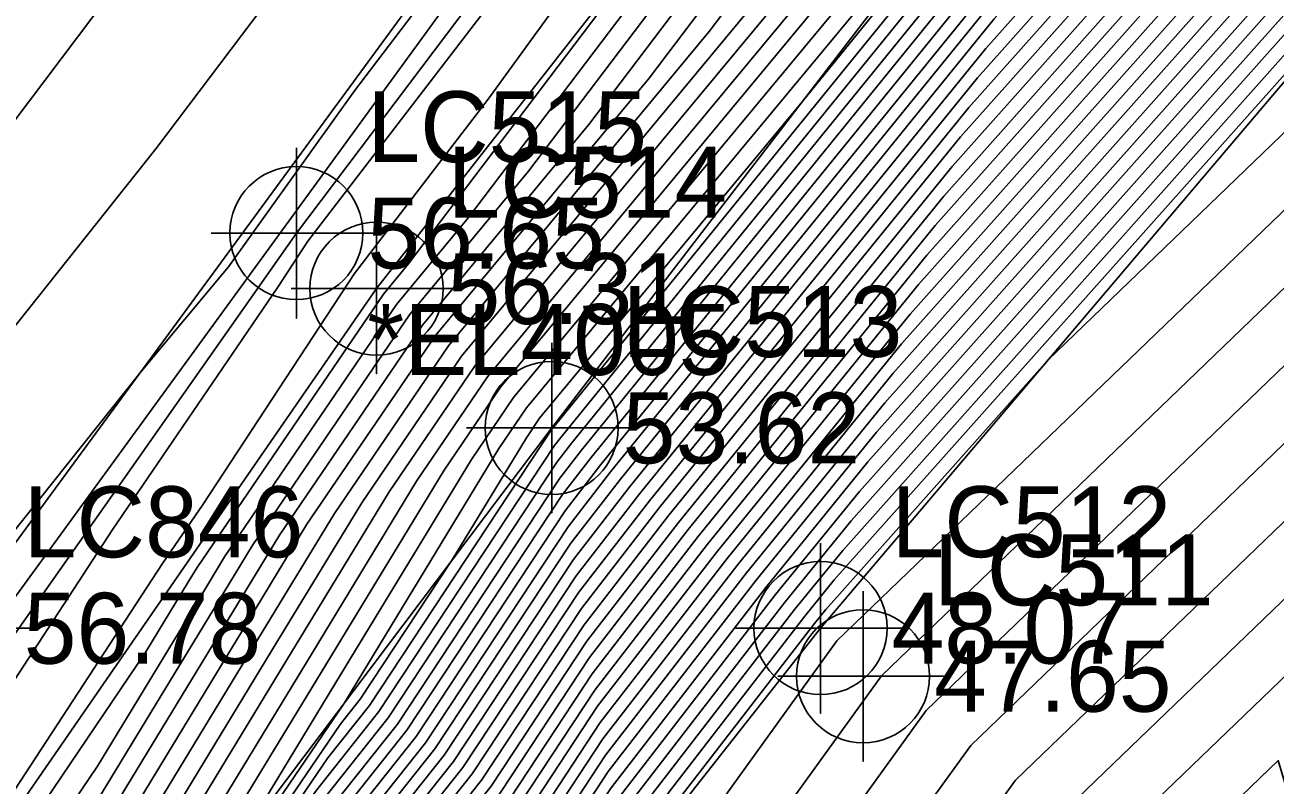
# Model space of a CAD drawing. Extents: x 2188792 to 2191981, y 386090 to 389710.
# Drawn here: x 2190703.88 to 2190747.91, y 388373.08 to 388399.87 of the extents above; entities that cross this region are included whole.
import ezdxf

# ---------------------------------------------------------------- set-up
doc = ezdxf.new("R2010")
doc.units = 0
for name, color, linetype in [('DTM Contours Major', 7, 'Continuous'), ('DTM Contours Minor', 7, 'Continuous'), ('Exist DTM Breakline', 7, 'Continuous'), ('Exist DTM Breakline Cogo Comment', 7, 'Continuous'), ('Exist DTM Breakline Cogo Elevation', 7, 'Continuous'), ('Exist DTM Breakline Cogo Number', 7, 'Continuous'), ('Exist DTM Breakline Cogo Point CELL', 7, 'Continuous'), ('Exist DTM Breakline Underwater Cogo Elevation', 7, 'Continuous'), ('Exist DTM Breakline Underwater Cogo Number', 7, 'Continuous'), ('Exist DTM Breakline Underwater Cogo Point CELL', 7, 'Continuous'), ('Exist Roads EOP', 7, 'Continuous'), ('Exist Roads EOT', 7, 'Continuous'), ('Exist Roads EOT Cogo Elevation', 7, 'Continuous'), ('Exist Roads EOT Cogo Number', 7, 'Continuous'), ('Exist Roads EOT Cogo Point CELL', 7, 'Continuous')]:
    doc.layers.add(name, color=color, linetype=linetype)

msp = doc.modelspace()

# ---------------------------------------------------------------- linework, layer by layer
at = {"layer": 'DTM Contours Major'}
for points in [[(2190700.507, 388340.649), (2190704.963, 388347.346), (2190706.572, 388349.436), (2190723.588, 388370.845), (2190724.619, 388372.409), (2190730.32, 388379.793), (2190733.276, 388383.434), (2190750.129, 388402.377), (2190751.614, 388404.195), (2190765.078, 388419.278), (2190766.313, 388420.883), (2190783.699, 388442.808)], [(2190701.08, 388349.904), (2190711.09, 388364.619), (2190718.652, 388374.135), (2190723.199, 388381.029), (2190725.194, 388383.613), (2190737.725, 388399.049), (2190744.471, 388406.631), (2190753.138, 388417.244), (2190758.967, 388423.773), (2190769.684, 388437.711)], [(2190702.353, 388349.067), (2190708.929, 388358.734), (2190720.297, 388373.038), (2190723.672, 388378.156), (2190726.903, 388382.34), (2190736.242, 388393.844), (2190746.357, 388405.213), (2190752.63, 388412.894), (2190761.004, 388422.275), (2190768.56, 388432.102)], [(2190693.663, 388354.852), (2190706.433, 388373.752), (2190710.166, 388379.896), (2190710.915, 388381.13), (2190716.964, 388390.023), (2190719.5, 388393.081), (2190735.21, 388413.84), (2190736.488, 388415.359), (2190748.767, 388431.686)], [(2190697.876, 388353.622), (2190712.758, 388378.116), (2190715.746, 388383.034), (2190719.258, 388388.198), (2190730.108, 388401.285), (2190737.955, 388411.653), (2190746.906, 388422.287), (2190752.004, 388429.065)], [(2190703.507, 388324.915), (2190706.905, 388330.797), (2190707.971, 388332.433), (2190707.82, 388341.635), (2190708.139, 388345.064), (2190722.63, 388364.878), (2190724.695, 388366.765), (2190726.369, 388369.688), (2190732.483, 388378.16), (2190750.6, 388395.62), (2190751.794, 388391.597), (2190759.094, 388401.562), (2190771.495, 388408.524), (2190774.957, 388411.294), (2190777.225, 388413.883), (2190785.074, 388428.415)], [(2190703.626, 388348.23), (2190706.768, 388352.849), (2190721.943, 388371.942), (2190724.145, 388375.282), (2190728.612, 388381.066), (2190734.759, 388388.639), (2190748.243, 388403.795), (2190752.122, 388408.545), (2190763.041, 388420.776), (2190767.437, 388426.492)], [(2190698.534, 388351.579), (2190715.136, 388375.984), (2190715.35, 388376.336), (2190720.577, 388384.939), (2190721.552, 388386.373), (2190740.594, 388409.34), (2190740.691, 388409.459), (2190740.698, 388409.467), (2190754.154, 388425.943)], [(2190699.807, 388350.742), (2190713.251, 388370.505), (2190717.007, 388375.231), (2190722.725, 388383.902), (2190723.486, 388384.887), (2190739.208, 388404.254), (2190742.584, 388408.049), (2190753.646, 388421.593), (2190756.929, 388425.272)], [(2190700.527, 388385.495), (2190708.489, 388395.501), (2190713.037, 388401.53), (2190725.763, 388417.459), (2190731.117, 388424.275)], [(2190808.173, 388420.329), (2190790.494, 388407.797), (2190786.134, 388408.459), (2190783.752, 388404.048), (2190779.625, 388401.732), (2190753.096, 388365.521), (2190748.759, 388380.138), (2190740.337, 388372.023), (2190737.496, 388368.085), (2190721.858, 388340.775), (2190718.225, 388337.456)]]:
    msp.add_lwpolyline(points, dxfattribs=at)
at = {"layer": 'DTM Contours Minor'}
for points in [[(2190699.951, 388340.999), (2190704.39, 388347.727), (2190705.472, 388349.318), (2190722.93, 388371.284), (2190724.429, 388373.558), (2190729.637, 388380.302), (2190733.87, 388385.516), (2190749.375, 388402.944), (2190751.818, 388405.935), (2190764.264, 388419.877), (2190766.762, 388423.127), (2190782.86, 388443.426)], [(2190700.045, 388340.588), (2190704.644, 388347.56), (2190705.04, 388348.141), (2190723.259, 388371.065), (2190724.524, 388372.984), (2190729.979, 388380.047), (2190733.573, 388384.475), (2190749.752, 388402.661), (2190751.716, 388405.065), (2190764.671, 388419.577), (2190766.538, 388422.005), (2190783.279, 388443.117)], [(2190702.091, 388342.144), (2190705.367, 388347.069), (2190710.768, 388354.082), (2190723.917, 388370.626), (2190724.713, 388371.835), (2190730.662, 388379.538), (2190732.98, 388382.393), (2190750.507, 388402.093), (2190751.513, 388403.326), (2190765.486, 388418.978), (2190766.088, 388419.761), (2190784.119, 388442.499)], [(2190709.468, 388330.937), (2190709.288, 388341.893), (2190709.49, 388344.052), (2190718.615, 388356.531), (2190724.128, 388361.567), (2190728.594, 388369.367), (2190734.054, 388376.933), (2190750.232, 388392.523), (2190752.054, 388386.382), (2190763.201, 388401.596), (2190777.201, 388409.456), (2190785.286, 388424.423), (2190800.08, 388422.176), (2190823.698, 388438.918)], [(2190703.674, 388343.639), (2190705.771, 388346.792), (2190714.963, 388358.727), (2190724.246, 388370.407), (2190724.808, 388371.26), (2190731.004, 388379.283), (2190732.683, 388381.352), (2190750.884, 388401.81), (2190751.411, 388402.456), (2190765.272, 388417.982), (2190766.016, 388418.577), (2190783.336, 388438.349)], [(2190824.945, 388437.905), (2190797.683, 388418.581), (2190785.498, 388420.432), (2190778.839, 388408.104), (2190767.307, 388401.63), (2190752.315, 388381.167), (2190749.864, 388389.427), (2190735.625, 388375.705), (2190730.82, 388369.047), (2190723.56, 388356.369), (2190714.6, 388348.184), (2190710.84, 388343.041), (2190710.757, 388342.151), (2190710.867, 388335.427)], [(2190826.192, 388436.893), (2190795.287, 388414.986), (2190785.71, 388416.441), (2190780.477, 388406.752), (2190771.413, 388401.664), (2190752.575, 388375.952), (2190749.495, 388386.331), (2190737.195, 388374.478), (2190733.045, 388368.726), (2190722.993, 388351.171), (2190712.623, 388341.698), (2190714.998, 388337.111)], [(2190701.335, 388349.737), (2190710.658, 388363.442), (2190718.981, 388373.915), (2190723.293, 388380.454), (2190725.536, 388383.359), (2190737.429, 388398.008), (2190744.848, 388406.348), (2190753.036, 388416.374), (2190759.374, 388423.473), (2190769.46, 388436.589)], [(2190701.589, 388349.569), (2190710.226, 388362.265), (2190719.31, 388373.696), (2190723.388, 388379.88), (2190725.878, 388383.104), (2190737.132, 388396.967), (2190745.225, 388406.064), (2190752.935, 388415.504), (2190759.782, 388423.174), (2190769.235, 388435.467)], [(2190701.844, 388349.402), (2190709.794, 388361.088), (2190719.639, 388373.477), (2190723.483, 388379.305), (2190726.22, 388382.849), (2190736.835, 388395.926), (2190745.602, 388405.78), (2190752.833, 388414.634), (2190760.189, 388422.874), (2190769.01, 388434.345)], [(2190694.051, 388358.413), (2190708.727, 388380.889), (2190710.155, 388382.984), (2190715.487, 388391.118), (2190720.196, 388397.263), (2190733.257, 388415.256), (2190739.377, 388423.267), (2190746.726, 388433.305)], [(2190702.099, 388349.235), (2190709.361, 388359.911), (2190719.968, 388373.257), (2190723.577, 388378.73), (2190726.561, 388382.595), (2190736.539, 388394.885), (2190745.98, 388405.497), (2190752.732, 388413.764), (2190760.597, 388422.574), (2190768.785, 388433.223)], [(2190692.97, 388355.32), (2190708.145, 388377.778), (2190709.647, 388380.252), (2190709.949, 388380.749), (2190716.505, 388390.388), (2190717.378, 388391.441), (2190730.295, 388408.509), (2190734.539, 388414.355), (2190735.413, 388415.5), (2190747.817, 388432.442)], [(2190701.923, 388326.403), (2190704.684, 388331.182), (2190706.474, 388333.928), (2190706.352, 388341.376), (2190706.789, 388346.075), (2190713.083, 388354.681), (2190723.354, 388368.019), (2190724.904, 388369.968), (2190724.997, 388370.111), (2190731.687, 388378.774), (2190732.09, 388379.27), (2190739.906, 388388.055), (2190750.969, 388398.716), (2190751.533, 388396.812), (2190754.988, 388401.528), (2190760.857, 388404.822), (2190771.976, 388413.722), (2190779.262, 388422.038), (2190784.861, 388432.406)], [(2190821.146, 388431.421), (2190792.891, 388411.392), (2190785.922, 388412.45), (2190782.114, 388405.4), (2190775.519, 388401.698), (2190752.835, 388370.737), (2190749.127, 388383.234), (2190738.766, 388373.25), (2190735.27, 388368.406), (2190722.425, 388345.973), (2190715.424, 388339.577)], [(2190694.355, 388354.383), (2190704.722, 388369.726), (2190710.684, 388379.54), (2190711.881, 388381.51), (2190717.423, 388389.658), (2190721.621, 388394.722), (2190735.759, 388413.403), (2190738.572, 388416.745), (2190749.414, 388431.162)], [(2190701.265, 388379.233), (2190707.973, 388387.664), (2190711.052, 388391.344), (2190715.492, 388397.555), (2190726.104, 388411.515), (2190733.594, 388421.426), (2190740.97, 388431.229)], [(2190702.608, 388348.9), (2190708.497, 388357.557), (2190720.626, 388372.819), (2190723.767, 388377.581), (2190727.245, 388382.085), (2190735.946, 388392.803), (2190746.734, 388404.93), (2190752.529, 388412.024), (2190761.411, 388421.975), (2190768.336, 388430.98)], [(2190702.782, 388375.682), (2190706.976, 388382.106), (2190712.784, 388390.626), (2190713.85, 388392.253), (2190728.475, 388411.333), (2190731.976, 388416.157), (2190743.341, 388431.034)], [(2190612.482, 388255.415), (2190622.717, 388270.095), (2190624.884, 388273.194), (2190630.169, 388280.783), (2190639.372, 388295.587), (2190641.249, 388298.667), (2190648.903, 388313.505), (2190653.416, 388320.722), (2190660.428, 388333.67), (2190670.883, 388349.314), (2190673.886, 388355.008), (2190682.143, 388367.152), (2190684.665, 388371.679), (2190699.79, 388391.758), (2190702.335, 388394.956), (2190711.89, 388407.621), (2190716.347, 388413.2), (2190730.037, 388430.625)], [(2190703.01, 388365.7), (2190711.203, 388379.184), (2190712.848, 388381.891), (2190717.881, 388389.293), (2190723.743, 388396.363), (2190736.308, 388412.965), (2190740.656, 388418.131), (2190750.062, 388430.637)], [(2190701.299, 388361.674), (2190711.721, 388378.828), (2190713.814, 388382.272), (2190718.34, 388388.928), (2190725.865, 388398.003), (2190736.857, 388412.528), (2190742.739, 388419.516), (2190750.709, 388430.113)], [(2190702.463, 388331.567), (2190704.977, 388335.424), (2190704.884, 388341.118), (2190705.258, 388345.134), (2190706.176, 388346.515), (2190719.159, 388363.373), (2190724.575, 388370.187), (2190724.903, 388370.685), (2190731.346, 388379.029), (2190732.387, 388380.311), (2190751.261, 388401.526), (2190751.31, 388401.586), (2190752.589, 388403.018), (2190768.996, 388416.15), (2190781.299, 388430.194)], [(2190702.862, 388348.732), (2190708.065, 388356.38), (2190720.955, 388372.6), (2190723.861, 388377.006), (2190727.587, 388381.83), (2190735.649, 388391.762), (2190747.111, 388404.646), (2190752.427, 388411.155), (2190761.819, 388421.675), (2190768.111, 388429.858)], [(2190699.587, 388357.648), (2190712.24, 388378.472), (2190714.78, 388382.653), (2190718.799, 388388.563), (2190727.986, 388399.644), (2190737.406, 388412.09), (2190744.823, 388420.902), (2190751.356, 388429.589)], [(2190703.117, 388348.565), (2190707.633, 388355.203), (2190721.285, 388372.38), (2190723.956, 388376.432), (2190727.928, 388381.576), (2190735.353, 388390.721), (2190747.489, 388404.362), (2190752.325, 388410.285), (2190762.226, 388421.376), (2190767.886, 388428.736)], [(2190699.951, 388355.828), (2190713.276, 388377.76), (2190716.712, 388383.415), (2190719.717, 388387.833), (2190732.23, 388402.925), (2190738.504, 388411.216), (2190748.99, 388423.673), (2190752.651, 388428.541)], [(2190703.371, 388348.397), (2190707.2, 388354.026), (2190721.614, 388372.161), (2190724.051, 388375.857), (2190728.27, 388381.321), (2190735.056, 388389.68), (2190747.866, 388404.079), (2190752.224, 388409.415), (2190762.634, 388421.076), (2190767.661, 388427.614)], [(2190698.28, 388351.747), (2190711.34, 388370.945), (2190714.832, 388376.692), (2190719.61, 388384.558), (2190721.093, 388386.738), (2190738.595, 388407.847), (2190740.151, 388409.903), (2190750.041, 388421.652), (2190754.255, 388426.813)], [(2190698.025, 388351.914), (2190707.543, 388365.906), (2190714.313, 388377.048), (2190718.644, 388384.177), (2190720.634, 388387.103), (2190736.473, 388406.206), (2190739.602, 388410.341), (2190753.157, 388426.444)], [(2190699.298, 388351.077), (2190714.116, 388372.859), (2190716.349, 388375.67), (2190722.536, 388385.052), (2190722.802, 388385.396), (2190739.801, 388406.336), (2190741.83, 388408.617), (2190753.849, 388423.333), (2190756.115, 388425.871)], [(2190699.553, 388350.909), (2190713.683, 388371.682), (2190716.678, 388375.45), (2190722.631, 388384.477), (2190723.144, 388385.142), (2190739.505, 388405.295), (2190742.207, 388408.333), (2190753.747, 388422.463), (2190756.522, 388425.571)], [(2190703.881, 388348.062), (2190706.336, 388351.672), (2190722.272, 388371.722), (2190724.24, 388374.708), (2190728.953, 388380.812), (2190734.463, 388387.598), (2190748.62, 388403.511), (2190752.021, 388407.675), (2190763.449, 388420.477), (2190767.212, 388425.37)], [(2190698.789, 388351.412), (2190714.98, 388375.213), (2190715.691, 388376.108), (2190718.932, 388381.023), (2190721.543, 388385.32), (2190722.011, 388386.008), (2190731.148, 388397.029), (2190740.394, 388408.418), (2190741.075, 388409.184), (2190754.052, 388425.073)], [(2190700.062, 388350.574), (2190712.819, 388369.328), (2190717.336, 388375.012), (2190722.82, 388383.328), (2190723.827, 388384.632), (2190738.912, 388403.213), (2190742.962, 388407.766), (2190753.544, 388420.723), (2190757.337, 388424.972)], [(2190703.747, 388360.867), (2190713.795, 388377.404), (2190717.678, 388383.796), (2190720.175, 388387.468), (2190734.351, 388404.566), (2190739.053, 388410.778), (2190751.074, 388425.059)], [(2190700.316, 388350.407), (2190712.387, 388368.151), (2190717.665, 388374.792), (2190722.915, 388382.753), (2190724.169, 388384.378), (2190738.615, 388402.172), (2190743.339, 388407.482), (2190753.443, 388419.853), (2190757.744, 388424.672)], [(2190700.571, 388350.239), (2190711.955, 388366.974), (2190717.994, 388374.573), (2190723.009, 388382.178), (2190724.511, 388384.123), (2190738.318, 388401.131), (2190743.716, 388407.198), (2190753.341, 388418.984), (2190758.152, 388424.373)], [(2190699.044, 388351.244), (2190714.548, 388374.036), (2190716.02, 388375.889), (2190722.441, 388385.626), (2190722.46, 388385.651), (2190740.098, 388407.377), (2190741.453, 388408.9), (2190753.95, 388424.203)], [(2190699.857, 388341.409), (2190704.135, 388347.895), (2190705.904, 388350.495), (2190722.601, 388371.503), (2190724.335, 388374.133), (2190729.295, 388380.557), (2190734.166, 388386.557), (2190748.998, 388403.228), (2190751.919, 388406.805), (2190763.856, 388420.177), (2190766.987, 388424.249)], [(2190700.826, 388350.072), (2190711.522, 388365.796), (2190718.323, 388374.354), (2190723.104, 388381.604), (2190724.853, 388383.868), (2190738.022, 388400.09), (2190744.093, 388406.915), (2190753.24, 388418.114), (2190758.559, 388424.073)], [(2190815.068, 388411.615), (2190795.2, 388409.237), (2190788.098, 388404.202), (2190786.347, 388404.468), (2190785.389, 388402.696), (2190783.732, 388401.766), (2190769.459, 388382.284), (2190753.664, 388363.221), (2190751.799, 388361.098), (2190752.218, 388364.141), (2190748.39, 388377.042), (2190741.908, 388370.795), (2190739.721, 388367.764), (2190721.291, 388335.577)], [(2190754.378, 388318.645), (2190768.303, 388342.307), (2190772.805, 388339.464), (2190775.177, 388341.097), (2190775.423, 388343.421), (2190779.205, 388346.586), (2190776.972, 388350.408), (2190778.45, 388353.762), (2190774.436, 388359.303), (2190784.967, 388399.436), (2190754.406, 388362.549), (2190749.633, 388357.116), (2190750.705, 388364.905), (2190748.022, 388373.946), (2190743.479, 388369.568), (2190741.946, 388367.444), (2190728.562, 388344.069), (2190722.414, 388333.798)]]:
    msp.add_lwpolyline(points, dxfattribs=at)
at = {"layer": 'Exist DTM Breakline'}
for points in [[(2190689.157, 388357.957), (2190713.441, 388392.537), (2190745.14, 388434.56), (2190776.993, 388476.544), (2190808.657, 388516.035), (2190842.113, 388555.648), (2190867.238, 388585.829)], [(2190692.251, 388355.806), (2190716.264, 388390.579), (2190748.562, 388431.852), (2190783.317, 388471.474), (2190811.479, 388513.934), (2190844.812, 388553.096), (2190870.407, 388583.134)], [(2190697.341, 388352.364), (2190722.434, 388385.671), (2190754.301, 388427.205), (2190785.944, 388469.12), (2190817.744, 388508.452), (2190851.002, 388548.106), (2190876.052, 388577.962)], [(2190706.491, 388346.299), (2190731.903, 388378.613), (2190765.874, 388418.693), (2190830.568, 388501.574), (2190861.424, 388539.865), (2190888.997, 388569.171)]]:
    msp.add_lwpolyline(points, dxfattribs=at)
at = {"layer": 'Exist DTM Breakline Cogo Point CELL'}
for points in [[(2190713.441, 388395.537), (2190713.441, 388389.537), (2190713.441, 388392.537), (2190716.441, 388392.537), (2190710.441, 388392.537)], [(2190716.264, 388393.579), (2190716.264, 388387.579), (2190716.264, 388390.579), (2190719.264, 388390.579), (2190713.264, 388390.579)], [(2190722.434, 388388.671), (2190722.434, 388382.671), (2190722.434, 388385.671), (2190725.434, 388385.671), (2190719.434, 388385.671)], [(2190731.903, 388381.613), (2190731.903, 388375.613), (2190731.903, 388378.613), (2190734.903, 388378.613), (2190728.903, 388378.613)]]:
    msp.add_lwpolyline(points, dxfattribs=at)
for centre in [(2190713.441, 388392.537), (2190716.264, 388390.579), (2190722.434, 388385.671), (2190731.903, 388378.613)]:
    msp.add_circle(centre, 2.344, dxfattribs=at)
at = {"layer": 'Exist DTM Breakline Underwater Cogo Point CELL'}
msp.add_lwpolyline([(2190733.401, 388379.917), (2190733.401, 388373.917), (2190733.401, 388376.917), (2190736.401, 388376.917), (2190730.401, 388376.917)], dxfattribs=at)
msp.add_circle((2190733.401, 388376.917), 2.344, dxfattribs=at)
at = {"layer": 'Exist Roads EOP'}
msp.add_lwpolyline([(2191134.602, 388861.742), (2191096.259, 388823.8), (2191059.297, 388787.244), (2191021.316, 388749.148), (2190986.543, 388714.398), (2190949.487, 388676.464), (2190915.386, 388640.384), (2190880.06, 388601.534), (2190847.373, 388563.892), (2190814.156, 388524.043), (2190784.01, 388486.17), (2190753.438, 388446.547), (2190720.707, 388403.308), (2190691.569, 388363.271), (2190662.389, 388323.233), (2190633.272, 388282.773), (2190602.912, 388240.265), (2190571.201, 388196.09), (2190539.16, 388151.522), (2190509, 388109.198), (2190478.709, 388067.021), (2190448.893, 388024.678), (2190418.629, 387982.769)], dxfattribs=at)
at = {"layer": 'Exist Roads EOT'}
msp.add_lwpolyline([(2190928.044, 388656.144), (2190892.581, 388617.901), (2190858.144, 388578.56), (2190824.348, 388538.22), (2190795.065, 388501.961), (2190763.61, 388461.827), (2190731.812, 388420.195), (2190701.338, 388378.609), (2190671.384, 388337.618), (2190641.373, 388296.321), (2190610.834, 388253.969), (2190580.32, 388211.382), (2190550.521, 388169.982), (2190519.765, 388127.197), (2190491.337, 388087.267), (2190459.805, 388043.503), (2190428.552, 388000.405)], dxfattribs=at)
at = {"layer": 'Exist Roads EOT Cogo Point CELL'}
msp.add_lwpolyline([(2190701.338, 388381.609), (2190701.338, 388375.609), (2190701.338, 388378.609), (2190698.338, 388378.609), (2190704.338, 388378.609)], dxfattribs=at)

# ---------------------------------------------------------------- texts
at = {"layer": 'Exist DTM Breakline Cogo Comment'}
msp.add_text('*EL4005', height=2.5, dxfattribs=at).set_placement((2190715.941, 388387.537))
at = {"layer": 'Exist DTM Breakline Cogo Elevation'}
for s, p in [('56.65', (2190715.941, 388391.287)), ('56.31', (2190718.764, 388389.329)), ('53.62', (2190724.934, 388384.421)), ('48.07', (2190734.403, 388377.363))]:
    msp.add_text(s, height=2.5, dxfattribs=at).set_placement(p)
at = {"layer": 'Exist DTM Breakline Cogo Number'}
for s, p in [('LC515', (2190715.941, 388395.037)), ('LC514', (2190718.764, 388393.079)), ('LC513', (2190724.934, 388388.171)), ('LC512', (2190734.403, 388381.113))]:
    msp.add_text(s, height=2.5, dxfattribs=at).set_placement(p)
at = {"layer": 'Exist DTM Breakline Underwater Cogo Elevation'}
msp.add_text('47.65', height=2.5, dxfattribs=at).set_placement((2190735.901, 388375.667))
at = {"layer": 'Exist DTM Breakline Underwater Cogo Number'}
msp.add_text('LC511', height=2.5, dxfattribs=at).set_placement((2190735.901, 388379.417))
at = {"layer": 'Exist Roads EOT Cogo Elevation'}
msp.add_text('56.78', height=2.5, dxfattribs=at).set_placement((2190703.838, 388377.359))
at = {"layer": 'Exist Roads EOT Cogo Number'}
msp.add_text('LC846', height=2.5, dxfattribs=at).set_placement((2190703.838, 388381.109))

doc.saveas('drawing.dxf')
